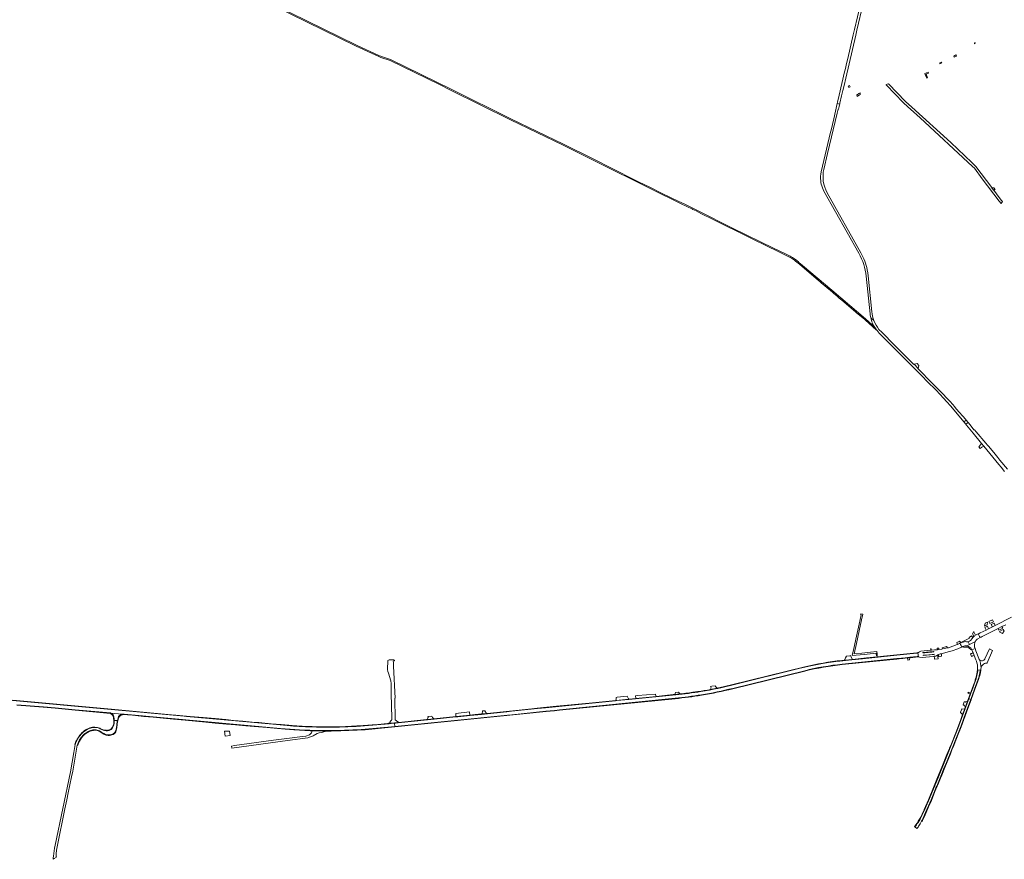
# Model space of a CAD drawing. Header units: metres. Extents: x 166325 to 190320, y 381923 to 404576.
# Tile 927 of 1056: x 179006 to 180442, y 383692 to 384916. Entities that reach past the tile are written whole.
import ezdxf

# ---------------------------------------------------------------- set-up
doc = ezdxf.new("R2010")
doc.units = ezdxf.units.M
for name, color, linetype, lineweight in [('B-WE-VH-VERHARDING_ASFALT-GV', 8, 'Continuous', 18), ('B-WE-VH-VERHARDING_BETON-GV', 8, 'Continuous', 18), ('B-WE-VH-VERHARDING_BETONSTRAATSTEEN-GV', 8, 'Continuous', 18), ('B-WE-VH-VERHARDING_HALFVERHARDING-GV', 8, 'Continuous', 18), ('B-WE-VH-VERHARDING_STRAATBAKSTEEN-GV', 8, 'Continuous', 18)]:
    doc.layers.add(name, color=color, linetype=linetype, lineweight=lineweight)

msp = doc.modelspace()

# ---------------------------------------------------------------- linework, layer by layer
at = {"layer": 'B-WE-VH-VERHARDING_ASFALT-GV', "flags": 128}
for points in [[(179328.684, 384960.451), (179496.292, 384877.685), (179529.494, 384862.529), (179531.544, 384861.593), (179532.305, 384861.34), (179546.032, 384856.769), (179616.771, 384822.239), (179635.048, 384813.318), (179721.334, 384770.386), (179798.034, 384733.4), (179840.201, 384712.573), (179880.824, 384691.95), (179890.861, 384687.135), (179905.87, 384679.715), (179923.281, 384671.242), (179941.856, 384661.833), (179956.762, 384654.689), (179970.207, 384647.879), (179986.754, 384639.937), (179987.42, 384639.617), (179991.96, 384637.404), (180000.105, 384633.435), (180015.834, 384625.522), (180036.383, 384615.364), (180049.306, 384608.978), (180063.201, 384602.043), (180077.838, 384594.82), (180091.63, 384588.09), (180114.474, 384576.668), (180127.165, 384570.419), (180130.96, 384568.55)], [(179328.684, 384960.451), (179496.292, 384877.685), (179529.494, 384862.529), (179531.544, 384861.593), (179532.305, 384861.34), (179546.032, 384856.769), (179616.771, 384822.239), (179635.048, 384813.318), (179721.334, 384770.386), (179798.034, 384733.4), (179840.201, 384712.573), (179880.824, 384691.95), (179890.861, 384687.135), (179905.87, 384679.715), (179923.281, 384671.242), (179941.856, 384661.833), (179956.762, 384654.689), (179970.207, 384647.879), (179986.754, 384639.937), (179987.42, 384639.617), (179991.96, 384637.404), (180000.105, 384633.435), (180015.834, 384625.522), (180036.383, 384615.364), (180049.306, 384608.978), (180063.201, 384602.043), (180077.838, 384594.82), (180091.63, 384588.09), (180114.474, 384576.668), (180127.165, 384570.419), (180130.96, 384568.55)], [(180130.902, 384570.441), (180129.23, 384571.264), (180121.322, 384575.156), (180105.874, 384582.76), (180043.976, 384612.786), (179996.144, 384637.013), (179987.16, 384641.564), (179975.772, 384647.143), (179966.165, 384651.615), (179954.67, 384657.061), (179941.669, 384663.39), (179924.463, 384672.083), (179909.267, 384679.538), (179902.423, 384682.813), (179840.865, 384713.918), (179798.692, 384734.748), (179721.994, 384771.733), (179635.711, 384814.663), (179546.6, 384858.161), (179533.163, 384862.635), (179532.094, 384862.991), (179530.333, 384863.795), (179496.936, 384879.04), (179329.348, 384961.796)], [(180130.902, 384570.441), (180129.23, 384571.264), (180121.322, 384575.156), (180105.874, 384582.76), (180043.976, 384612.786), (179996.144, 384637.013), (179987.16, 384641.564), (179975.772, 384647.143), (179966.165, 384651.615), (179954.67, 384657.061), (179941.669, 384663.39), (179924.463, 384672.083), (179909.267, 384679.538), (179902.423, 384682.813), (179840.865, 384713.918), (179798.692, 384734.748), (179721.994, 384771.733), (179635.711, 384814.663), (179546.6, 384858.161), (179533.163, 384862.635), (179532.094, 384862.991), (179530.333, 384863.795), (179496.936, 384879.04), (179329.348, 384961.796)], [(180236.189, 384958.216), (180223.073, 384902.048), (180221.306, 384894.482), (180213.18, 384859.681), (180212.01, 384854.669), (180209.398, 384843.485), (180208.683, 384840.423), (180200.671, 384806.109), (180198.318, 384796.034), (180197.889, 384794.199), (180201.468, 384793.381), (180201.738, 384794.526), (180204.268, 384805.269), (180206.079, 384812.955), (180207.877, 384820.588), (180210.388, 384831.248), (180224.891, 384893.658), (180226.662, 384901.282), (180235.701, 384940.179)], [(180236.189, 384958.216), (180223.073, 384902.048), (180221.306, 384894.482), (180213.18, 384859.681), (180212.01, 384854.669), (180209.398, 384843.485), (180208.683, 384840.423), (180200.671, 384806.109), (180198.318, 384796.034), (180197.889, 384794.199), (180201.468, 384793.381), (180201.738, 384794.526), (180204.268, 384805.269), (180206.079, 384812.955), (180207.877, 384820.588), (180210.388, 384831.248), (180224.891, 384893.658), (180226.662, 384901.282), (180235.701, 384940.179)], [(180178.413, 384698.125), (180183.873, 384721.305), (180197.723, 384780.099), (180199.036, 384785.671), (180199.621, 384785.54), (180199.727, 384785.989), (180200.656, 384789.933), (180201.198, 384792.235), (180201.468, 384793.381)], [(180178.413, 384698.125), (180183.873, 384721.305), (180197.723, 384780.099), (180199.036, 384785.671), (180199.621, 384785.54), (180199.727, 384785.989), (180200.656, 384789.933), (180201.198, 384792.235), (180201.468, 384793.381)], [(180201.468, 384793.381), (180197.889, 384794.199), (180192.693, 384771.942), (180188.852, 384755.494), (180188.15, 384752.488)], [(180201.468, 384793.381), (180197.889, 384794.199), (180192.693, 384771.942), (180188.852, 384755.494), (180188.15, 384752.488)], [(180188.15, 384752.488), (180174.608, 384694.495)], [(180188.15, 384752.488), (180174.608, 384694.495)], [(180173.813, 384681.391), (180174.146, 384679.004), (180174.642, 384676.577)], [(180173.813, 384681.391), (180174.146, 384679.004), (180174.642, 384676.577)], [(180178.579, 384666.483), (180229.477, 384575.688)], [(180232.409, 384576.471), (180183.216, 384664.069)], [(180137.1, 384564.442), (180139.098, 384562.747), (180140.96, 384561.167), (180142.111, 384562.326), (180141.273, 384563.037), (180137.262, 384566.439)], [(180137.1, 384564.442), (180139.098, 384562.747), (180140.96, 384561.167), (180142.111, 384562.326), (180141.273, 384563.037), (180137.262, 384566.439)], [(180142.111, 384562.326), (180140.96, 384561.167), (180141.096, 384561.052), (180143.385, 384559.112), (180169.943, 384536.59), (180173.372, 384533.682), (180174.611, 384532.632), (180190.861, 384518.869), (180193.549, 384516.593), (180194.313, 384515.946), (180199.009, 384511.969), (180200.775, 384510.473), (180204.694, 384507.158), (180221.506, 384492.933), (180224.407, 384490.479), (180226.076, 384489.062), (180237.474, 384479.388), (180239.12, 384477.991), (180244.575, 384473.157), (180254.755, 384464.224), (180255.904, 384463.216), (180255.027, 384464.281), (180250.713, 384470.184)], [(180142.111, 384562.326), (180140.96, 384561.167), (180141.096, 384561.052), (180143.385, 384559.112), (180169.943, 384536.59), (180173.372, 384533.682), (180174.611, 384532.632), (180190.861, 384518.869), (180193.549, 384516.593), (180194.313, 384515.946), (180199.009, 384511.969), (180200.775, 384510.473), (180204.694, 384507.158), (180221.506, 384492.933), (180224.407, 384490.479), (180226.076, 384489.062), (180237.474, 384479.388), (180239.12, 384477.991), (180244.575, 384473.157), (180254.755, 384464.224), (180255.904, 384463.216), (180255.027, 384464.281), (180250.713, 384470.184)], [(180250.401, 384469.924), (180250.019, 384470.282), (180248.999, 384471.238), (180243.997, 384475.728), (180238.955, 384480.172), (180189.963, 384521.732), (180147.159, 384558.044), (180142.111, 384562.326)], [(180250.401, 384469.924), (180250.019, 384470.282), (180248.999, 384471.238), (180243.997, 384475.728), (180238.955, 384480.172), (180189.963, 384521.732), (180147.159, 384558.044), (180142.111, 384562.326)], [(180248.446, 384490.508), (180243.129, 384542.623), (180242.547, 384547.145), (180241.73, 384551.63)], [(180240.084, 384542.251), (180240.085, 384542.243), (180245.765, 384487.559), (180246.046, 384485.365), (180246.303, 384484.023), (180246.73, 384481.793), (180251.5, 384477.643)], [(180240.084, 384542.251), (180240.085, 384542.243), (180245.765, 384487.559), (180246.046, 384485.365), (180246.303, 384484.023), (180246.73, 384481.793), (180251.5, 384477.643)], [(180251.5, 384477.643), (180246.73, 384481.793), (180246.74, 384481.743), (180247.716, 384478.187), (180248.453, 384475.946), (180249.12, 384473.919), (180250.713, 384470.184), (180255.027, 384464.281), (180255.904, 384463.216), (180259.209, 384459.203), (180321.717, 384396.323), (180329.138, 384388.859), (180342.01, 384375.91), (180352.74, 384364.62), (180357.885, 384359.049), (180362.936, 384353.391), (180368.42, 384347.024), (180382.706, 384329.746)], [(180309.927, 384413.847), (180309.5, 384413.424), (180308.512, 384414.423), (180298.949, 384424.089), (180289.149, 384433.994), (180281.479, 384441.747), (180262.965, 384460.461), (180258.766, 384464.705)], [(180382.706, 384329.746), (180385.388, 384331.949), (180385.844, 384332.34), (180385.199, 384333.091), (180371.516, 384349.034), (180369.016, 384352.074), (180366.468, 384355.073), (180361.964, 384360.145), (180357.32, 384365.09), (180352.368, 384370.095), (180347.828, 384374.684), (180344.867, 384377.677), (180338.346, 384384.268), (180332.005, 384390.677), (180331.444, 384391.244), (180328.509, 384394.211), (180324.078, 384398.69), (180319.704, 384403.11), (180316.29, 384406.562), (180315.568, 384407.291), (180315.43, 384407.43), (180315.857, 384407.853), (180309.927, 384413.847)], [(180431.988, 384277.883), (180428.14, 384282.53), (180418.738, 384293.678), (180416.957, 384295.79), (180414.381, 384298.844), (180400.523, 384315.275), (180397.864, 384318.428), (180397.211, 384318.009), (180391.875, 384325.312), (180388.693, 384329.02), (180385.47, 384326.403), (180386.44, 384325.23), (180396.256, 384313.199), (180408.423, 384298.288), (180411.657, 384294.325), (180433.34, 384267.751), (180436.753, 384263.569), (180441.64, 384257.58)], [(180446.09, 384260.85), (180435.186, 384274.019), (180431.988, 384277.883)], [(180315.588, 383992.697), (180313.728, 383992.542), (180309.175, 383992.041), (180308.709, 383991.99), (180275.407, 383988.611), (180234.962, 383984.388), (180214.405, 383982.332), (180201.708, 383980.973), (180196.037, 383980.309), (180188.989, 383979.369), (180185.069, 383978.802), (180179.285, 383977.894), (180173.954, 383976.987), (180166.534, 383975.594), (180159.616, 383974.136), (180144.064, 383970.5), (180048.138, 383946.935)], [(180205.096, 383976.392), (180284.845, 383984.498), (180291.538, 383985.178), (180293.288, 383985.356), (180300.214, 383986.06), (180303.94, 383986.439), (180314.501, 383987.547), (180316.169, 383987.765), (180316.001, 383989.187), (180315.762, 383991.22), (180315.588, 383992.697)], [(180045.503, 383941.11), (180150.413, 383966.931)], [(179962.345, 383931.74), (179894.023, 383925.023), (179876.238, 383923.23), (179874.731, 383923.078), (179840.697, 383919.649), (179772.63, 383912.79), (179760.798, 383911.581), (179751.334, 383910.613), (179722.97, 383907.714), (179716.308, 383907.033), (179687.992, 383904.138), (179678.917, 383903.21), (179662.411, 383901.526), (179658.182, 383901.095), (179644.793, 383899.743), (179641.841, 383899.445), (179610.166, 383896.246), (179600.305, 383895.25), (179557.782, 383890.956), (179553.663, 383890.54), (179552.13, 383890.385)], [(179552.633, 383885.417), (179552.634, 383885.417), (179716.918, 383902.062), (179723.529, 383902.732), (179773.16, 383907.76), (179785.646, 383909.011), (179792.793, 383909.727), (179961.336, 383926.613), (179961.377, 383926.617)], [(179875.001, 383923.748), (179874.928, 383923.556), (179893.795, 383925.437), (179893.617, 383925.762), (179891.851, 383928.978), (179891.55, 383929.526), (179876.946, 383928.109), (179875.693, 383927.581)], [(179875.693, 383927.581), (179875.69, 383927.388), (179875.684, 383927.195)], [(180322.491, 383750.835), (180326.837, 383760.13), (180330.696, 383768.873), (180331.028, 383769.627), (180334.864, 383778.742), (180337.803, 383785.953), (180339.817, 383790.934), (180342.402, 383797.326), (180342.923, 383798.59), (180349.884, 383815.448), (180353.039, 383823.221), (180357.095, 383833.216), (180364.414, 383851.066), (180371.734, 383869.324), (180378.482, 383886.575), (180385.121, 383904.507), (180391.679, 383922.329), (180392.661, 383924.988), (180389.871, 383925.936), (180384.619, 383911.778), (180384.475, 383911.389), (180381.155, 383902.396), (180373.842, 383882.592), (180367.066, 383865.555), (180356.687, 383839.898), (180344.383, 383809.907), (180332.349, 383780.719), (180326.07, 383766.111), (180321.245, 383755.627)], [(179400.598, 383886.477), (179385.641, 383887.83), (179320.242, 383893.744), (179248.745, 383900.223), (179245.488, 383900.521), (179133.941, 383910.73), (178995.393, 383923.231), (178987.978, 383923.9)], [(179001.35, 383917.126), (179020.922, 383915.726), (179040.164, 383914.137), (179057.431, 383912.631), (179072.201, 383911.228), (179086.707, 383910.011), (179137.966, 383905.208)], [(179137.966, 383905.208), (179138.433, 383905.169), (179155.808, 383903.567)], [(179155.808, 383903.567), (179158.177, 383903.397), (179386.13, 383882.63)], [(179112.62, 383883.961), (179112.397, 383883.925), (179112.174, 383883.887)], [(179146.426, 383881.764), (179146.439, 383881.865), (179146.634, 383883.371), (179147.852, 383892.801), (179148.164, 383894.263), (179143.52, 383894.501), (179143.387, 383890.525), (179143.365, 383889.882)], [(179552.13, 383890.385), (179550.597, 383890.23), (179547.23, 383889.89), (179544.405, 383889.638), (179508.573, 383886.439)], [(179509.413, 383881.42), (179547.731, 383884.92), (179552.633, 383885.417), (179552.13, 383890.385)], [(179552.13, 383890.385), (179552.633, 383885.417)], [(179122.003, 383879.081), (179122.19, 383878.99), (179125.106, 383877.139), (179128.295, 383875.115)], [(179127.438, 383880.219), (179122.744, 383882.317)], [(179413.668, 383880.677), (179424.003, 383880.168)], [(179086.703, 383859.047), (179084.621, 383847.784), (179079.731, 383819.43), (179057.535, 383712.335), (179056.651, 383708.07), (179055.096, 383696.318)], [(179058.785, 383698.271), (179058.73, 383700.566), (179059.141, 383704.005), (179059.314, 383704.946), (179060.287, 383710.236), (179071.531, 383765.319), (179074.295, 383778.45), (179076.463, 383788.747), (179081.419, 383812.289), (179083.021, 383820.598), (179087.46, 383846.609), (179089.711, 383858.382), (179089.732, 383858.492), (179089.772, 383858.624)], [(180311.074, 383739.226), (180311.108, 383739.197), (180314.056, 383736.65)], [(180317.761, 383741.94), (180318.788, 383743.653)], [(179054.456, 383691.803), (179056.138, 383692.867), (179059.14, 383694.766)]]:
    msp.add_lwpolyline(points, dxfattribs=at)
at = {"layer": 'B-WE-VH-VERHARDING_ASFALT-GV'}
for points in [[(180174.608, 384694.495, 0.0844819), (180173.813, 384681.391)], [(180174.608, 384694.495, 0.0844819), (180173.813, 384681.391)], [(180183.216, 384664.069, -0.18783693), (180178.413, 384698.125)], [(180183.216, 384664.069, -0.18783693), (180178.413, 384698.125)], [(180174.642, 384676.577, 0.06963884), (180178.579, 384666.483)], [(180229.477, 384575.688, -0.10218397), (180240.084, 384542.251)], [(180241.73, 384551.63, 0.07652267), (180232.409, 384576.471)], [(180241.73, 384551.63, 0.07652267), (180232.409, 384576.471)], [(180137.262, 384566.439, 0.0418679), (180130.902, 384570.441)], [(180137.262, 384566.439, 0.0418679), (180130.902, 384570.441)], [(180130.96, 384568.55, -0.0421237), (180137.1, 384564.442)], [(180130.96, 384568.55, -0.0421237), (180137.1, 384564.442)], [(180251.5, 384477.643, -0.06576277), (180248.446, 384490.508)], [(180251.5, 384477.643, -0.06576277), (180248.446, 384490.508)], [(180258.766, 384464.705, -0.07386146), (180251.5, 384477.643)], [(180250.713, 384470.184, -0.71689861), (180250.401, 384469.924)], [(180250.713, 384470.184, -0.71689861), (180250.401, 384469.924)], [(180150.413, 383966.931, -0.03501903), (180205.096, 383976.392)], [(180048.138, 383946.935, -0.0282117), (179999.159, 383936.549)], [(179999.987, 383931.749, 0.0192242), (180045.503, 383941.11)], [(179875.684, 383927.195, -0.07802225), (179875.001, 383923.748)], [(179961.377, 383926.617, 0.01610753), (179999.987, 383931.749)], [(179999.159, 383936.549, -0.01843164), (179962.345, 383931.74)], [(179112.174, 383883.887, 0.12198097), (179099.917, 383878.456)], [(179122.192, 383882.553, 0.12255269), (179112.62, 383883.961)], [(179122.744, 383882.317, 0.00743618), (179122.192, 383882.553)], [(179143.365, 383889.882, -0.2872604), (179136.068, 383879.66)], [(179386.13, 383882.63, 0.00773706), (179413.668, 383880.677)], [(179417.264, 383885.531, -0.00852014), (179400.598, 383886.477)], [(179459.832, 383884.53, -0.01792429), (179417.264, 383885.531)], [(179508.573, 383886.439, -0.01364431), (179459.832, 383884.53)], [(179099.917, 383878.456, 0.09983566), (179089.224, 383865.655)], [(179089.772, 383858.624, -0.11829808), (179097.959, 383872.551)], [(179097.959, 383872.551, -0.02258813), (179099.855, 383874.33)], [(179099.855, 383874.33, -0.07954591), (179107.539, 383879.032)], [(179107.539, 383879.032, -0.04427208), (179112.328, 383880.526)], [(179112.328, 383880.526, -0.04466744), (179115.259, 383880.711)], [(179115.259, 383880.711, -0.1059132), (179122.003, 383879.081)], [(179136.068, 383879.66, -0.15777287), (179127.438, 383880.219)], [(179128.295, 383875.115, 0.21253479), (179139.722, 383873.692)], [(179139.722, 383873.692, 0.28732355), (179146.426, 383881.764)], [(179424.003, 383880.168, 0.00909724), (179461.527, 383879.513)], [(179461.527, 383879.513, 0.01022957), (179509.413, 383881.42)], [(179089.224, 383865.655, 0.07149), (179086.703, 383859.047)], [(180321.245, 383755.627, -0.02695914), (180315.772, 383745.498)], [(180315.772, 383745.498, -0.02720108), (180311.074, 383739.226)], [(180314.056, 383736.65, 0.035392), (180317.236, 383741.067)], [(180317.236, 383741.067, 0.0057239), (180317.761, 383741.94)], [(180318.788, 383743.653, 0.00585338), (180320.728, 383747.318)], [(180320.728, 383747.318, 0.00534261), (180322.491, 383750.835)], [(179055.096, 383696.318, 0.1054118), (179054.456, 383691.803)], [(179058.948, 383695.873, -0.03539606), (179058.785, 383698.271)], [(179059.14, 383694.766, -0.01624161), (179058.948, 383695.873)]]:
    msp.add_lwpolyline(points, format="xyb", dxfattribs=at)
at = {"layer": 'B-WE-VH-VERHARDING_ASFALT-GV', "flags": 128}
msp.add_lwpolyline([(180402.984, 383968.233), (180402.797, 383966.872), (180402.467, 383964.466), (180401.489, 383959.78), (180400.44, 383955.334), (180400.397, 383955.151), (180399.218, 383951.356), (180398.313, 383948.751), (180397.78, 383947.216), (180395.66, 383941.541), (180392.91, 383934.128), (180392.382, 383932.706), (180389.871, 383925.936), (180392.661, 383924.988), (180398.264, 383940.152), (180401.556, 383949.267), (180404.005, 383956.206), (180404.271, 383957.134), (180405.066, 383959.906), (180405.738, 383963.113), (180405.91, 383963.933), (180406.4, 383967.552), (180406.433, 383967.899), (180406.413, 383967.901), (180402.991, 383968.32)], close=True, dxfattribs=at)
at = {"layer": 'B-WE-VH-VERHARDING_BETON-GV', "flags": 128}
for points in [[(180214.761, 384817.4), (180216.982, 384818.619), (180215.911, 384820.489), (180213.691, 384819.268)], [(180214.761, 384817.4), (180216.982, 384818.619), (180215.911, 384820.489), (180213.691, 384819.268)], [(180232.004, 384048.711), (180232.886, 384048.539), (180229.915, 384034.56), (180226.131, 384017.419), (180222.12, 383999.449), (180219.717, 383988.982), (180237.154, 383990.708), (180254.681, 383992.396), (180254.799, 383991.333), (180256.07, 383991.451), (180255.764, 383994.735), (180246.571, 383993.805), (180233.86, 383992.562), (180222.541, 383991.374), (180225.854, 384006.553), (180229.961, 384025.006), (180233.457, 384041.012), (180235.201, 384049.24), (180232.258, 384049.876)], [(180256.297, 383989.004), (180256.07, 383991.451), (180254.799, 383991.333), (180255.069, 383988.882), (180255.098, 383988.621), (180256.321, 383988.749)], [(180393.356, 383924.753), (180398.781, 383939.798), (180401.057, 383946.084), (180403.943, 383954.055), (180404.559, 383955.757), (180404.604, 383955.879), (180405.692, 383959.879), (180406.617, 383964.151), (180407.08, 383967.525), (180406.934, 383967.531), (180406.4, 383967.552), (180405.91, 383963.933), (180405.738, 383963.113), (180405.066, 383959.906), (180404.271, 383957.134), (180404.005, 383956.206), (180401.556, 383949.267), (180398.264, 383940.152), (180392.661, 383924.988), (180392.819, 383924.935), (180393.25, 383924.789)], [(179312.518, 383872.321), (179311.771, 383878.583), (179304.545, 383878.72), (179305.451, 383871.348)]]:
    msp.add_lwpolyline(points, close=True, dxfattribs=at)
for points in [[(180048.138, 383946.935), (180144.064, 383970.5), (180159.616, 383974.136), (180166.534, 383975.594), (180173.954, 383976.987), (180179.285, 383977.894), (180185.069, 383978.802), (180188.989, 383979.369), (180196.037, 383980.309), (180201.708, 383980.973), (180214.405, 383982.332), (180234.962, 383984.388), (180275.407, 383988.611), (180308.709, 383991.99), (180309.175, 383992.041), (180313.728, 383992.542), (180315.588, 383992.697)], [(180315.588, 383992.697), (180315.524, 383993.237), (180314.111, 383993.09), (180309.114, 383992.571), (180309.114, 383992.575), (180265.531, 383988.076), (180256.193, 383987.112), (180240.789, 383985.579), (180219.924, 383983.397), (180208.928, 383982.247), (180208.457, 383982.199), (180204.43, 383981.791)], [(180316.169, 383987.765), (180314.501, 383987.547), (180303.94, 383986.439), (180300.214, 383986.06), (180293.288, 383985.356), (180291.538, 383985.178), (180284.845, 383984.498), (180205.096, 383976.392)], [(180205.153, 383975.835), (180284.902, 383983.941), (180291.595, 383984.621), (180293.345, 383984.799), (180300.292, 383985.505), (180303.859, 383985.896), (180316.25, 383987.079), (180316.169, 383987.765)], [(180150.599, 383972.497), (180150.571, 383972.489), (180043.629, 383946.218), (180033.349, 383943.791), (180022.777, 383941.499)], [(180150.413, 383966.931), (180045.503, 383941.11)], [(180045.637, 383940.566), (180150.547, 383966.387)], [(180397.993, 383949.547), (180392.371, 383934.344), (180391.837, 383932.902), (180389.329, 383926.119), (180389.871, 383925.936), (180392.382, 383932.706), (180392.91, 383934.128), (180395.66, 383941.541), (180397.78, 383947.216), (180398.313, 383948.751), (180399.218, 383951.356), (180400.397, 383955.151), (180400.44, 383955.334), (180401.489, 383959.78), (180402.467, 383964.466), (180402.797, 383966.872), (180402.984, 383968.233), (180402.52, 383968.256), (180402.409, 383968.261), (180402.035, 383965.722), (180401.863, 383964.553), (180400.943, 383960.096), (180400.28, 383957.445), (180399.985, 383956.263), (180399.764, 383955.381), (180399.631, 383954.927)], [(179968.594, 383932.998), (179961.038, 383932.211), (179959.593, 383932.061), (179958.798, 383931.978), (179951.02, 383931.168), (179950.408, 383931.106), (179933.9, 383929.443), (179904.175, 383926.473), (179893.795, 383925.437), (179874.928, 383923.556), (179836.301, 383919.703), (179788.737, 383914.959), (179760.112, 383912.039), (179752.397, 383911.251), (179687.332, 383904.613), (179686.396, 383904.517), (179679.953, 383903.86), (179679.211, 383903.784), (179669.802, 383902.824), (179662.334, 383902.062), (179641.825, 383900.031), (179609.616, 383896.778), (179600.611, 383895.906), (179599.645, 383895.808), (179599.12, 383895.755), (179558.332, 383891.492), (179557.121, 383891.365), (179552.084, 383890.839), (179552.13, 383890.385)], [(179552.13, 383890.385), (179553.663, 383890.54), (179557.782, 383890.956), (179600.305, 383895.25), (179610.166, 383896.246), (179641.841, 383899.445), (179644.793, 383899.743), (179658.182, 383901.095), (179662.411, 383901.526), (179678.917, 383903.21), (179687.992, 383904.138), (179716.308, 383907.033), (179722.97, 383907.714), (179751.334, 383910.613), (179760.798, 383911.581), (179772.63, 383912.79), (179840.697, 383919.649), (179874.731, 383923.078), (179876.238, 383923.23), (179894.023, 383925.023), (179962.345, 383931.74)], [(179961.377, 383926.617), (179961.336, 383926.613), (179792.793, 383909.727), (179785.646, 383909.011), (179773.16, 383907.76), (179723.529, 383902.732), (179716.918, 383902.062), (179552.634, 383885.417), (179552.633, 383885.417), (179552.69, 383884.86)], [(179552.69, 383884.86), (179773.216, 383907.203), (179785.702, 383908.454), (179792.849, 383909.17), (179961.391, 383926.056), (179961.431, 383926.06)], [(179987.317, 383935.363), (179979.998, 383934.365)], [(180321.245, 383755.627), (180326.07, 383766.111), (180332.349, 383780.719), (180344.383, 383809.907), (180356.687, 383839.898), (180367.066, 383865.555), (180373.842, 383882.592), (180381.155, 383902.396), (180384.475, 383911.389), (180384.619, 383911.778), (180389.871, 383925.936), (180389.329, 383926.119), (180387.951, 383922.397), (180387.948, 383922.395), (180384.625, 383913.415), (180384.09, 383911.97), (180383.84, 383911.294), (180380.74, 383902.8)], [(178987.978, 383923.9), (178995.393, 383923.231), (179133.941, 383910.73), (179245.488, 383900.521), (179248.745, 383900.223), (179320.242, 383893.744), (179385.641, 383887.83), (179400.598, 383886.477)], [(179508.573, 383886.439), (179544.405, 383889.638), (179547.23, 383889.89), (179550.597, 383890.23), (179552.13, 383890.385), (179552.084, 383890.839), (179545.12, 383890.196), (179543.469, 383890.048), (179542.239, 383889.938), (179527.815, 383888.563), (179519.641, 383887.879), (179506.408, 383886.763), (179497.291, 383886.241), (179489.429, 383885.894), (179480.897, 383885.521), (179470.837, 383885.222), (179458.79, 383884.993), (179445.277, 383885.151), (179432.075, 383885.499), (179425.15, 383885.64), (179409.937, 383886.476), (179402.99, 383886.931), (179398.197, 383887.232), (179386.958, 383888.243), (179372.432, 383889.481), (179354.222, 383891.176), (179349.444, 383891.526), (179331.224, 383893.302), (179317.471, 383894.498), (179306.17, 383895.53), (179290.671, 383896.995), (179273.2, 383898.522), (179254.481, 383900.235), (179233.332, 383902.174), (179227.057, 383902.762), (179133.991, 383911.28), (178995.443, 383923.781)], [(179001.313, 383916.621), (179020.883, 383915.22), (179040.121, 383913.632), (179057.385, 383912.127), (179072.156, 383910.723), (179086.657, 383909.506), (179137.909, 383904.656), (179137.966, 383905.208), (179086.707, 383910.011), (179072.201, 383911.228), (179057.431, 383912.631), (179040.164, 383914.137), (179020.922, 383915.726), (179001.35, 383917.126)], [(180343.541, 383798.345), (180345.368, 383802.761), (180348.388, 383810.061), (180350.215, 383814.55), (180354.755, 383825.706), (180361.911, 383843.257), (180362.968, 383845.852), (180365.233, 383851.41), (180367.87, 383857.882), (180368.496, 383859.42), (180374.428, 383874.249), (180377.581, 383882.504), (180377.948, 383883.465), (180380.632, 383890.493), (180381.996, 383894.219), (180381.984, 383894.243), (180382.086, 383894.511), (180382.583, 383895.822), (180386.4, 383906.248), (180388.494, 383911.816), (180393.257, 383924.479), (180393.356, 383924.753), (180393.25, 383924.789), (180392.819, 383924.935), (180392.661, 383924.988), (180391.679, 383922.329), (180385.121, 383904.507), (180378.482, 383886.575), (180371.734, 383869.324), (180364.414, 383851.066), (180357.095, 383833.216), (180353.039, 383823.221), (180349.884, 383815.448), (180342.923, 383798.59), (180342.402, 383797.326), (180339.817, 383790.934), (180337.803, 383785.953), (180334.864, 383778.742), (180331.028, 383769.627), (180330.696, 383768.873), (180326.837, 383760.13), (180322.491, 383750.835)], [(179137.909, 383904.656), (179137.862, 383904.206)], [(179138.433, 383905.169), (179137.966, 383905.208), (179137.909, 383904.656)], [(179155.714, 383902.464), (179155.759, 383902.994)], [(179386.13, 383882.63), (179158.177, 383903.397), (179155.808, 383903.567), (179155.759, 383902.994), (179170.014, 383901.803), (179186.842, 383900.11), (179200.387, 383899.121), (179214.701, 383897.717), (179229.908, 383896.21), (179247.152, 383894.6), (179261.964, 383893.259), (179277.317, 383891.794), (179290.925, 383890.597), (179307.295, 383889.111), (179320.259, 383887.977), (179335.653, 383886.532), (179353.998, 383884.965), (179366.526, 383883.927), (179381.828, 383882.401), (179392.669, 383881.513), (179405.436, 383880.513), (179421.462, 383879.708), (179422.544, 383879.653), (179423.454, 383879.609)], [(179155.759, 383902.994), (179155.808, 383903.567)], [(180380.74, 383902.8), (180377.575, 383894.068), (180370.801, 383876.386), (180364.386, 383860.376), (180361.835, 383854.142), (180361.693, 383853.783), (180361.531, 383853.399), (180357.917, 383844.564), (180351.466, 383828.769), (180344.279, 383811.034), (180338.331, 383796.569), (180330.748, 383778.331), (180324.709, 383764.442), (180324.53, 383764.009), (180324.451, 383763.849), (180323.615, 383761.925), (180319.572, 383753.381)], [(179112.174, 383883.887), (179112.397, 383883.925), (179112.62, 383883.961)], [(179126.18, 383881.321), (179125.202, 383881.762), (179123.128, 383882.699), (179122.536, 383882.966)], [(179142.472, 383896.464), (179142.469, 383896.338), (179142.992, 383896.331), (179143.315, 383896.327), (179143.581, 383896.324)], [(179143.365, 383889.882), (179143.387, 383890.525), (179143.52, 383894.501), (179143.581, 383896.324), (179143.315, 383896.327), (179142.992, 383896.331), (179142.774, 383889.474)], [(179148.164, 383894.263), (179147.852, 383892.801), (179146.634, 383883.371), (179146.439, 383881.865), (179146.426, 383881.764)], [(179146.953, 383881.535), (179147.276, 383883.622), (179147.923, 383889.03), (179148.393, 383892.41), (179149.155, 383895.797), (179149.247, 383896.207), (179148.616, 383896.333), (179148.606, 383896.335), (179148.164, 383894.263)], [(179148.63, 383896.444), (179148.606, 383896.335), (179148.616, 383896.333), (179149.247, 383896.207), (179149.443, 383896.168)], [(179552.633, 383885.417), (179547.731, 383884.92), (179509.413, 383881.42)], [(179509.447, 383880.862), (179547.785, 383884.363), (179552.69, 383884.86), (179552.633, 383885.417)], [(179121.633, 383878.543), (179128.205, 383874.545)], [(179128.295, 383875.115), (179125.106, 383877.139), (179122.19, 383878.99), (179122.003, 383879.081)], [(179122.744, 383882.317), (179127.438, 383880.219)], [(179424.003, 383880.168), (179413.668, 383880.677)], [(179086.209, 383859.156), (179086.619, 383859.065), (179086.703, 383859.047)], [(179089.772, 383858.624), (179089.732, 383858.492), (179089.711, 383858.382), (179090.371, 383858.236)], [(180320.728, 383747.318), (180320.808, 383747.275), (180321.349, 383746.985), (180322.019, 383748.364), (180324.497, 383753.464), (180327.436, 383759.913), (180331.137, 383768.239), (180335.137, 383777.653), (180340.415, 383790.711), (180341.803, 383794.143), (180343.541, 383798.345)], [(180310.633, 383739.596), (180310.678, 383739.559), (180310.963, 383739.322), (180311.074, 383739.226)]]:
    msp.add_lwpolyline(points, dxfattribs=at)
at = {"layer": 'B-WE-VH-VERHARDING_BETON-GV'}
for points in [[(180205.096, 383976.392, 0.03501903), (180150.413, 383966.931)], [(180150.547, 383966.387, -0.03501195), (180205.153, 383975.835)], [(180204.43, 383981.791, 0.03492541), (180150.599, 383972.497)], [(180399.631, 383954.927, -0.01485141), (180397.993, 383949.547)], [(179999.159, 383936.549, 0.0282117), (180048.138, 383946.935)], [(180045.503, 383941.11, -0.0192242), (179999.987, 383931.749)], [(180000.079, 383931.197, 0.01920653), (180045.637, 383940.566)], [(180022.777, 383941.499, -0.00757583), (180013.148, 383939.486)], [(179999.987, 383931.749, -0.01610753), (179961.377, 383926.617)], [(179961.431, 383926.06, 0.01611712), (180000.079, 383931.197)], [(179962.345, 383931.74, 0.01843164), (179999.159, 383936.549)], [(179979.998, 383934.365, -0.00496889), (179968.594, 383932.998)], [(179994.777, 383936.479, -0.00345711), (179987.317, 383935.363)], [(180013.148, 383939.486, -0.01431562), (179994.777, 383936.479)], [(179137.862, 383904.206, -0.16837469), (179140.829, 383902.094)], [(179142.398, 383901.199, 0.20869821), (179138.433, 383905.169)], [(179140.829, 383902.094, -0.05495611), (179141.773, 383900.429)], [(179141.773, 383900.429, -0.11625566), (179142.472, 383896.464)], [(179142.503, 383900.912, 0.01034328), (179142.398, 383901.199)], [(179143.581, 383896.324, 0.05671375), (179142.503, 383900.912)], [(179152.48, 383902.705, 0.21276459), (179148.63, 383896.444)], [(179149.443, 383896.168, -0.08374808), (179150.91, 383899.548)], [(179150.91, 383899.548, -0.04928564), (179152.293, 383901.27)], [(179152.293, 383901.27, -0.18879117), (179155.714, 383902.464)], [(179155.808, 383903.567, 0.12205648), (179152.48, 383902.705)], [(179108.022, 383883.404, 0.14955386), (179093.351, 383872.734)], [(179099.917, 383878.456, -0.12198097), (179112.174, 383883.887)], [(179122.536, 383882.966, 0.19099257), (179108.022, 383883.404)], [(179112.62, 383883.961, -0.12255269), (179122.192, 383882.553)], [(179122.192, 383882.553, -0.00743618), (179122.744, 383882.317)], [(179136.068, 383879.66, 0.2872604), (179143.365, 383889.882)], [(179142.774, 383889.474, -0.23927555), (179136.923, 383880.734)], [(179413.668, 383880.677, -0.00773706), (179386.13, 383882.63)], [(179400.598, 383886.477, 0.00852014), (179417.264, 383885.531)], [(179417.264, 383885.531, 0.01792429), (179459.832, 383884.53)], [(179459.832, 383884.53, 0.01364431), (179508.573, 383886.439)], [(179093.351, 383872.734, 0.05369562), (179088.432, 383865.32)], [(179089.224, 383865.655, -0.09983566), (179099.917, 383878.456)], [(179097.959, 383872.551, 0.11829808), (179089.772, 383858.624)], [(179092.77, 383864.025, -0.21200084), (179109.887, 383879.226)], [(179099.855, 383874.33, 0.02258813), (179097.959, 383872.551)], [(179107.539, 383879.032, 0.07954591), (179099.855, 383874.33)], [(179112.328, 383880.526, 0.04427208), (179107.539, 383879.032)], [(179109.887, 383879.226, -0.00912041), (179110.218, 383879.329)], [(179110.218, 383879.329, -0.18212791), (179121.633, 383878.543)], [(179115.259, 383880.711, 0.04466744), (179112.328, 383880.526)], [(179122.003, 383879.081, 0.1059132), (179115.259, 383880.711)], [(179131.794, 383879.923, -0.11063472), (179126.18, 383881.321)], [(179127.438, 383880.219, 0.15777287), (179136.068, 383879.66)], [(179128.205, 383874.545, 0.08261631), (179132.787, 383872.763)], [(179139.722, 383873.692, -0.21253479), (179128.295, 383875.115)], [(179132.292, 383879.899, -0.01202028), (179131.794, 383879.923)], [(179136.923, 383880.734, -0.10303899), (179132.292, 383879.899)], [(179132.787, 383872.763, 0.06389861), (179136.591, 383872.464)], [(179136.591, 383872.464, 0.17673023), (179143.371, 383875.005)], [(179146.426, 383881.764, -0.28732355), (179139.722, 383873.692)], [(179143.371, 383875.005, 0.18218619), (179146.953, 383881.535)], [(179423.454, 383879.609, 0.00271662), (179431.492, 383879.276)], [(179461.527, 383879.513, -0.00909724), (179424.003, 383880.168)], [(179431.492, 383879.276, 0.00537283), (179445.08, 383878.951)], [(179445.08, 383878.951, 0.00342045), (179453.262, 383878.899)], [(179453.262, 383878.899, 0.00364777), (179462.026, 383878.963)], [(179509.413, 383881.42, -0.01022957), (179461.527, 383879.513)], [(179462.026, 383878.963, 0.01012715), (179509.447, 383880.862)], [(179088.432, 383865.32, 0.05893289), (179086.209, 383859.156)], [(179086.703, 383859.047, -0.07149), (179089.224, 383865.655)], [(179090.371, 383858.236, -0.04417091), (179092.77, 383864.025)], [(180319.572, 383753.381, -0.04861392), (180312.153, 383741.425)], [(180315.772, 383745.498, 0.02695914), (180321.245, 383755.627)], [(180312.153, 383741.425, -0.00931495), (180310.633, 383739.596)], [(180311.074, 383739.226, 0.02720108), (180315.772, 383745.498)], [(180322.491, 383750.835, -0.00534261), (180320.728, 383747.318)]]:
    msp.add_lwpolyline(points, format="xyb", dxfattribs=at)
at = {"layer": 'B-WE-VH-VERHARDING_BETONSTRAATSTEEN-GV', "flags": 128}
for points in [[(180371.123, 384864.511), (180370.792, 384865.127), (180367.852, 384863.324), (180368.164, 384862.503), (180368.501, 384861.616), (180371.859, 384863.141)], [(180371.123, 384864.511), (180370.792, 384865.127), (180367.852, 384863.324), (180368.164, 384862.503), (180368.501, 384861.616), (180371.859, 384863.141)], [(180350.32, 384853.358), (180349.639, 384854.299), (180347.673, 384853.441), (180347.663, 384852.152)], [(180350.32, 384853.358), (180349.639, 384854.299), (180347.673, 384853.441), (180347.663, 384852.152)], [(180330.821, 384838.529), (180330.632, 384839.807), (180325.594, 384837.857), (180326.254, 384836.43), (180328.689, 384831.17), (180329.479, 384831.462), (180327.438, 384837.09)], [(180330.821, 384838.529), (180330.632, 384839.807), (180325.594, 384837.857), (180326.254, 384836.43), (180328.689, 384831.17), (180329.479, 384831.462), (180327.438, 384837.09)], [(180314.308, 384414.935), (180309.927, 384413.847), (180315.857, 384407.853), (180317.042, 384411.834)], [(180385.47, 384326.403), (180388.693, 384329.02), (180385.844, 384332.34), (180385.388, 384331.949), (180382.706, 384329.746)], [(180406.269, 384291.142), (180408.765, 384292.991), (180411.657, 384294.325), (180408.423, 384298.288), (180407.058, 384296.451), (180406.569, 384295.792), (180405.384, 384294.5), (180405.052, 384294.138), (180404.27, 384293.422)], [(180424.421, 384041.084), (180419.073, 384038.598), (180420.573, 384035.624), (180425.82, 384038.154)], [(180417.128, 384037.694), (180413.458, 384035.988), (180412.885, 384031.916), (180416.777, 384033.793)], [(180414.948, 384026.229), (180418.617, 384028.078), (180416.876, 384031.621), (180413.284, 384029.84)], [(180422.499, 384034.342), (180424.142, 384030.864), (180428.354, 384032.987), (180426.742, 384036.396)], [(180433.668, 384025.856), (180439.363, 384028.734), (180438.146, 384031.131), (180432.408, 384028.235)], [(180441.44, 384025.182), (180440.829, 384025.479), (180439.972, 384027.216), (180434.432, 384024.305), (180435.136, 384023.133), (180438.784, 384020.93)], [(180334.094, 383998.863), (180334.303, 383996.926), (180335.328, 383997.036), (180335.12, 383998.96)], [(180343.875, 383997.302), (180346.3, 383997.734), (180346.073, 383999.766), (180343.815, 383999.61)], [(180351.049, 384000.388), (180351.333, 383998.658), (180358.558, 384000.11), (180357.705, 384001.558), (180357.452, 384001.989)], [(180375.992, 384009.77), (180375.468, 384009.52), (180372.389, 384008.083), (180373.35, 384005.247), (180376.05, 384006.609), (180376.745, 384006.959), (180377.5, 384007.34), (180378.354, 384007.771), (180378.057, 384008.022)], [(180208.928, 383982.247), (180219.924, 383983.397), (180219.868, 383983.496), (180218.056, 383987.102), (180217.182, 383988.843), (180216.856, 383988.787), (180211.961, 383988.042), (180211.238, 383988.005), (180210.172, 383985.779), (180208.457, 383982.199)], [(180303.859, 383985.896), (180300.292, 383985.505), (180300.749, 383982.273), (180303.411, 383982.884)], [(180325.787, 383993.085), (180322.903, 383992.79), (180322.793, 383992.816), (180322.792, 383992.953), (180322.844, 383993.201), (180338.487, 383994.84), (180338.845, 383994.761), (180338.874, 383994.569), (180338.876, 383994.405), (180338.52, 383994.264), (180335.948, 383994.123), (180335.819, 383994.11)], [(180336.192, 383990.749), (180339.012, 383991.057), (180339.234, 383990.839), (180339.237, 383990.565), (180339.156, 383990.427), (180338.388, 383990.419), (180323.378, 383988.868), (180323.214, 383988.866), (180323.184, 383989.085), (180323.209, 383989.332), (180326.187, 383989.657)], [(180346.015, 383987.069), (180350.057, 383987.937), (180349.786, 383991.705), (180348.193, 383991.301), (180345.949, 383990.507), (180345.686, 383990.414)], [(180396.07, 383992.885), (180395.845, 383992.794), (180394.391, 383992.206), (180394.046, 383992.067), (180393.43, 383991.818), (180393.363, 383991.79), (180392.815, 383991.569), (180392.539, 383991.457), (180392.349, 383991.381), (180393.772, 383987.721), (180394.387, 383987.969), (180394.618, 383988.063), (180395.186, 383988.291), (180395.358, 383988.361), (180395.753, 383988.52), (180396.034, 383988.634), (180397.452, 383989.205), (180396.888, 383990.706)], [(179547.11, 383893.814), (179545.662, 383891.843), (179544.878, 383891.064), (179544.009, 383890.38), (179543.469, 383890.048), (179545.12, 383890.196), (179552.084, 383890.839), (179557.121, 383891.365), (179558.332, 383891.492), (179555.077, 383893.911), (179553.384, 383895.304), (179553.355, 383895.804), (179552.744, 383926.863), (179553.116, 383926.907), (179550.862, 383973.644), (179550.609, 383978.895), (179550.507, 383981.012), (179552.351, 383981.158), (179552.28, 383981.474), (179552.154, 383981.772), (179551.977, 383982.043), (179551.754, 383982.277), (179551.492, 383982.468), (179551.201, 383982.608), (179550.889, 383982.694), (179548.269, 383982.618), (179544.431, 383982.507), (179543.297, 383982.474), (179542.299, 383981.652), (179542.264, 383968.432), (179542.593, 383965.716), (179543.41, 383963.106), (179546.833, 383951.98), (179547.092, 383950.874), (179547.205, 383949.598), (179547.411, 383937.907), (179548.115, 383911.48), (179548.289, 383902.247), (179548.238, 383896.104), (179548.246, 383895.916), (179548.233, 383895.729), (179548.2, 383895.544), (179548.149, 383895.363), (179548.078, 383895.189), (179547.99, 383895.023), (179547.884, 383894.868)], [(179904.175, 383926.473), (179933.9, 383929.443), (179933.013, 383931.966), (179932.794, 383932.588), (179906.731, 383930.619), (179903.614, 383930.275), (179904.124, 383926.821)], [(179961.038, 383932.211), (179968.594, 383932.998), (179966.544, 383935.801), (179961.848, 383935.265)], [(180380.74, 383902.8), (180383.84, 383911.294), (180380.365, 383910.773), (180379.456, 383911.22), (180378.974, 383909.856), (180377.775, 383906.458), (180377.714, 383905.75)], [(179641.825, 383900.031), (179662.334, 383902.062), (179661.726, 383906.288), (179661.647, 383906.839), (179641.713, 383904.269)], [(179686.396, 383904.517), (179684.212, 383908.228), (179684.209, 383908.336), (179681.527, 383908.306), (179680.785, 383908.23), (179680.8, 383907.852), (179679.953, 383903.86)]]:
    msp.add_lwpolyline(points, close=True, dxfattribs=at)
for points in [[(180452.228, 384045.024), (180428.354, 384032.987), (180424.142, 384030.864), (180418.617, 384028.078), (180414.948, 384026.229), (180406.333, 384021.885), (180404.958, 384021.192), (180404.26, 384020.84), (180403.565, 384020.49), (180404.472, 384018.728), (180405.485, 384016.76), (180406.348, 384015.085), (180407.315, 384015.573), (180407.749, 384015.792), (180407.879, 384015.857), (180409.341, 384016.595), (180432.408, 384028.235), (180438.146, 384031.131), (180443.533, 384033.849)], [(180393.754, 384017.876), (180390.096, 384015.475), (180390.715, 384014.227), (180378.057, 384008.022), (180378.354, 384007.771)], [(180392.247, 384011.142), (180394.651, 384013.792), (180394.968, 384014.247), (180395.299, 384014.692)], [(180397.142, 384016.734), (180396.86, 384017.287), (180394.616, 384016.1), (180393.754, 384017.876)], [(180398.656, 384018.013), (180399.726, 384018.553), (180397.196, 384023.438), (180396.902, 384024.005), (180395.234, 384020.474)], [(180395.234, 384020.474), (180396.86, 384017.287), (180397.142, 384016.734)], [(180377.606, 384005.239), (180376.745, 384006.959), (180376.05, 384006.609), (180373.35, 384005.247), (180373, 384005.07), (180360.339, 384000.468), (180358.558, 384000.11), (180351.333, 383998.658), (180350.194, 383998.429), (180346.3, 383997.734), (180343.875, 383997.302), (180343.675, 383997.266), (180339.666, 383997.501), (180335.328, 383997.036), (180334.303, 383996.926), (180319.725, 383995.363), (180318.028, 383994.436), (180316.583, 383993.646), (180315.524, 383993.237), (180315.588, 383992.697), (180315.762, 383991.22), (180316.001, 383989.187), (180316.169, 383987.765), (180316.25, 383987.079), (180318.099, 383986.585), (180321.562, 383986.07), (180337.615, 383987.822), (180339.265, 383988.002), (180341.806, 383988.28), (180344.365, 383989.946), (180345.686, 383990.414), (180345.949, 383990.507), (180348.193, 383991.301), (180349.786, 383991.705), (180351.453, 383992.127), (180356.364, 383993.372), (180361.66, 383994.714)], [(180365.302, 383995.906), (180373.719, 383998.824), (180378.897, 384001.179), (180379.502, 384001.454), (180378.512, 384003.431), (180377.606, 384005.239)], [(180378.44, 384007.814), (180378.354, 384007.771), (180377.5, 384007.34), (180376.745, 384006.959), (180377.606, 384005.239), (180378.512, 384003.431), (180379.502, 384001.454), (180381.043, 384002.155), (180381.503, 384002.348), (180381.506, 384002.345)], [(180378.354, 384007.771), (180378.44, 384007.814)], [(180381.506, 384002.345), (180382.748, 384001.011)], [(180386.474, 384003.017), (180386.604, 384003.084), (180387.089, 384003.333), (180390.837, 384005.257), (180388.917, 384009.198)], [(180392.686, 383997.639), (180393.228, 383998.027), (180393.854, 383998.476)], [(180404.936, 383983.297), (180404.416, 383984.667), (180404.401, 383984.707), (180400.163, 383995.882), (180398.953, 383999.073), (180394.315, 383997.312), (180396.07, 383992.885), (180396.888, 383990.706), (180397.452, 383989.205), (180399.909, 383982.899), (180400.786, 383980.647), (180401.66, 383978.126), (180402.29, 383975.524), (180402.636, 383971.519), (180402.418, 383968.39), (180402.409, 383968.261)], [(180424.545, 383996.294), (180419.774, 383998.711), (180413.166, 383984.284), (180412.91, 383983.724)], [(180416.236, 383977.649), (180416.506, 383978.255), (180424.545, 383996.294)], [(180409.961, 383981.39), (180408.124, 383981.278)], [(180402.409, 383968.261), (180402.52, 383968.256), (180402.984, 383968.233), (180402.991, 383968.32), (180406.413, 383967.901), (180406.433, 383967.899), (180406.4, 383967.552), (180406.934, 383967.531), (180407.08, 383967.525)], [(180407.08, 383967.525), (180407.087, 383967.819)], [(180022.777, 383941.499), (180020.579, 383943.628), (180020.248, 383944.907), (180015.244, 383944.179), (180013.764, 383943.984), (180013.25, 383943.889)], [(179155.808, 383903.567), (179138.433, 383905.169)], [(179143.581, 383896.324), (179143.52, 383894.501), (179148.164, 383894.263), (179148.606, 383896.335)], [(179148.606, 383896.335), (179148.63, 383896.444)]]:
    msp.add_lwpolyline(points, dxfattribs=at)
at = {"layer": 'B-WE-VH-VERHARDING_BETONSTRAATSTEEN-GV'}
for points in [[(180395.299, 384014.692, -0.03939754), (180397.142, 384016.734)], [(180397.142, 384016.734, -0.02829556), (180398.656, 384018.013)], [(180378.44, 384007.814, -0.05497584), (180384.536, 384009.259)], [(180384.536, 384009.259, 0.05497584), (180378.44, 384007.814)], [(180386.474, 384003.017, 0.12449833), (180381.506, 384002.345)], [(180381.506, 384002.345, -0.12449833), (180386.474, 384003.017)], [(180382.748, 384001.011, -0.02368553), (180383.753, 384001.276)], [(180383.753, 384001.276, -0.07234407), (180386.255, 384001.413)], [(180384.536, 384009.259, -0.02373707), (180387.864, 384009.088)], [(180387.864, 384009.088, 0.02373707), (180384.536, 384009.259)], [(180386.255, 384001.413, -0.14901598), (180390.968, 383999.504)], [(180387.18, 384002.912, 0.01842732), (180386.474, 384003.017)], [(180393.854, 383998.476, 0.20399812), (180387.18, 384002.912)], [(180387.864, 384009.088, 0.04558265), (180388.917, 384009.198)], [(180388.917, 384009.198, -0.04558265), (180387.864, 384009.088)], [(180388.917, 384009.198, 0.16875746), (180392.247, 384011.142)], [(180390.968, 383999.504, -0.07315608), (180392.686, 383997.639)], [(180361.66, 383994.714, 0.01402382), (180365.302, 383995.906)], [(180407.552, 383970.85, 0.11921106), (180404.936, 383983.297)], [(180404.936, 383983.297, -0.11921106), (180407.552, 383970.85)], [(180408.124, 383981.278, -0.21871479), (180404.936, 383983.297)], [(180412.91, 383983.724, -0.11542467), (180411.48, 383982.113)], [(180407.12, 383968.387, -0.04730949), (180407.552, 383970.85)], [(180407.552, 383970.85, -0.02595526), (180407.993, 383972.18)], [(180407.993, 383972.18, -0.03923462), (180408.922, 383974.086)], [(180408.922, 383974.086, -0.10002093), (180411.307, 383976.47)], [(180411.48, 383982.113, -0.09121127), (180409.961, 383981.39)], [(180411.307, 383976.47, -0.08889623), (180414.065, 383977.664)], [(180414.065, 383977.664, -0.10086545), (180416.236, 383977.649)], [(180407.087, 383967.819, -0.00939808), (180407.12, 383968.387)], [(180013.148, 383939.486, 0.00757583), (180022.777, 383941.499)], [(180013.25, 383943.889, -0.30272821), (180013.28, 383939.674)], [(180013.28, 383939.674, -0.01212862), (180013.148, 383939.486)], [(179138.433, 383905.169, -0.20869821), (179142.398, 383901.199)], [(179142.398, 383901.199, -0.01034328), (179142.503, 383900.912)], [(179142.503, 383900.912, -0.05671375), (179143.581, 383896.324)], [(179148.63, 383896.444, -0.21276459), (179152.48, 383902.705)], [(179152.48, 383902.705, -0.12205648), (179155.808, 383903.567)]]:
    msp.add_lwpolyline(points, format="xyb", dxfattribs=at)
at = {"layer": 'B-WE-VH-VERHARDING_HALFVERHARDING-GV', "flags": 128}
for points in [[(180434.235, 384656.833), (180426.159, 384667.609), (180426.015, 384667.801), (180423.556, 384671.082), (180423.198, 384671.559), (180400.208, 384702.164), (180394.099, 384708.157), (180363.543, 384737.322), (180306.609, 384788.854), (180297.63, 384796.98), (180272.83, 384822.62), (180270.867, 384822.119), (180268.904, 384821.618), (180269.7, 384820.792), (180294.01, 384795.58), (180300.987, 384789.241), (180304.516, 384786.035), (180318.779, 384773.077), (180395.325, 384702.384), (180397.845, 384699.614), (180409.201, 384684.205), (180434.177, 384651.628), (180436.725, 384648.416), (180438.772, 384651.084), (180436.85, 384653.343), (180436.064, 384654.392)], [(180434.235, 384656.833), (180426.159, 384667.609), (180426.015, 384667.801), (180423.556, 384671.082), (180423.198, 384671.559), (180400.208, 384702.164), (180394.099, 384708.157), (180363.543, 384737.322), (180306.609, 384788.854), (180297.63, 384796.98), (180272.83, 384822.62), (180270.867, 384822.119), (180268.904, 384821.618), (180269.7, 384820.792), (180294.01, 384795.58), (180300.987, 384789.241), (180304.516, 384786.035), (180318.779, 384773.077), (180395.325, 384702.384), (180397.845, 384699.614), (180409.201, 384684.205), (180434.177, 384651.628), (180436.725, 384648.416), (180438.772, 384651.084), (180436.85, 384653.343), (180436.064, 384654.392)], [(180426.504, 384671.061), (180424.815, 384671.073), (180423.198, 384671.559), (180423.556, 384671.082), (180426.015, 384667.801), (180426.159, 384667.609), (180426.545, 384668.067), (180427.019, 384668.435), (180427.559, 384668.695), (180428.142, 384668.835)], [(180426.504, 384671.061), (180424.815, 384671.073), (180423.198, 384671.559), (180423.556, 384671.082), (180426.015, 384667.801), (180426.159, 384667.609), (180426.545, 384668.067), (180427.019, 384668.435), (180427.559, 384668.695), (180428.142, 384668.835)], [(179606.704, 383900.521), (179601.831, 383900.199), (179600.988, 383900.09), (179601.116, 383899.185), (179601.141, 383898.953), (179601.14, 383898.72), (179601.114, 383898.489), (179601.063, 383898.262), (179600.987, 383898.041), (179600.887, 383897.831), (179600.765, 383897.632), (179599.645, 383895.808), (179600.611, 383895.906), (179609.616, 383896.778), (179607.519, 383898.806)]]:
    msp.add_lwpolyline(points, close=True, dxfattribs=at)
for points in [[(180228.555, 384808.174), (180228.3, 384808.01), (180227.356, 384807.393), (180225.865, 384806.418), (180227.147, 384805.634), (180227.09, 384805.147), (180227.009, 384804.464), (180227.461, 384804.762), (180229.816, 384806.317), (180231.171, 384807.212)], [(180228.555, 384808.174), (180228.3, 384808.01), (180227.356, 384807.393), (180225.865, 384806.418), (180227.147, 384805.634), (180227.09, 384805.147), (180227.009, 384804.464), (180227.461, 384804.762), (180229.816, 384806.317), (180231.171, 384807.212)], [(180231.171, 384807.212), (180231.349, 384809.871)], [(180231.171, 384807.212), (180231.349, 384809.871)], [(179431.064, 383876.151), (179430.224, 383875.286), (179428.253, 383873.258), (179422.729, 383871.261), (179413.952, 383870.323), (179395.053, 383868.026), (179375.738, 383865.678), (179318.984, 383857.694), (179314.352, 383857.042), (179314.881, 383853.916), (179396.072, 383865.231), (179425.915, 383869.198), (179429.97, 383870.349), (179431.793, 383871.049), (179433.521, 383871.959), (179439.636, 383875.098), (179442.533, 383876.23), (179445.55, 383876.986), (179453.262, 383878.899)]]:
    msp.add_lwpolyline(points, dxfattribs=at)
at = {"layer": 'B-WE-VH-VERHARDING_HALFVERHARDING-GV'}
for points in [[(180229.195, 384808.579, 0.00170848), (180228.555, 384808.174)], [(180229.195, 384808.579, 0.00170848), (180228.555, 384808.174)], [(180231.349, 384809.871, 0.00860298), (180229.195, 384808.579)], [(179431.492, 383879.276, -0.30903058), (179431.064, 383876.151)], [(179445.08, 383878.951, -0.00537283), (179431.492, 383879.276)], [(179453.262, 383878.899, -0.00342045), (179445.08, 383878.951)]]:
    msp.add_lwpolyline(points, format="xyb", dxfattribs=at)
at = {"layer": 'B-WE-VH-VERHARDING_STRAATBAKSTEEN-GV', "flags": 128}
for points in [[(180398.967, 384883.138), (180397.895, 384881.907), (180398.133, 384881.161), (180399.199, 384882.434)], [(180398.967, 384883.138), (180397.895, 384881.907), (180398.133, 384881.161), (180399.199, 384882.434)], [(180339.265, 383988.002), (180339.56, 383985.382), (180339.76, 383983.61), (180344.962, 383984.341), (180344.711, 383986.789), (180344.519, 383988.656), (180345.686, 383990.414), (180344.365, 383989.946), (180341.806, 383988.28)], [(180391.837, 383932.902), (180392.371, 383934.344), (180389.068, 383935.664), (180388.961, 383935.371), (180388.613, 383934.424), (180388.508, 383934.139), (180388.494, 383934.102)], [(180384.625, 383913.415), (180387.948, 383922.395), (180386.029, 383921.544), (180385.366, 383921.25), (180385.023, 383921.098), (180384.337, 383921.33), (180383.864, 383921.49), (180383.165, 383921.726), (180381.511, 383917.041), (180382.144, 383916.806), (180382.629, 383916.627), (180383.246, 383916.398), (180383.466, 383915.922), (180383.798, 383915.204)]]:
    msp.add_lwpolyline(points, close=True, dxfattribs=at)
for points in [[(180395.299, 384014.692), (180394.968, 384014.247), (180394.651, 384013.792), (180392.247, 384011.142)], [(180403.565, 384020.49), (180399.726, 384018.553), (180398.656, 384018.013)], [(180403.075, 384013.433), (180406.348, 384015.085), (180405.485, 384016.76), (180404.472, 384018.728), (180403.565, 384020.49)], [(180399.219, 384009.344), (180399.294, 384009.492), (180399.372, 384009.639), (180390.837, 384005.257), (180387.089, 384003.333), (180386.604, 384003.084), (180386.474, 384003.017)], [(180388.917, 384009.198), (180390.837, 384005.257), (180399.372, 384009.639)], [(180393.854, 383998.476), (180394.315, 383997.312), (180398.953, 383999.073), (180398.401, 384000.527)]]:
    msp.add_lwpolyline(points, dxfattribs=at)
at = {"layer": 'B-WE-VH-VERHARDING_STRAATBAKSTEEN-GV'}
for points in [[(180397.142, 384016.734, 0.03939754), (180395.299, 384014.692)], [(180398.656, 384018.013, 0.02829556), (180397.142, 384016.734)], [(180399.372, 384009.639, -0.1393896), (180403.075, 384013.433)], [(180386.474, 384003.017, -0.01842732), (180387.18, 384002.912)], [(180387.18, 384002.912, -0.20399812), (180393.854, 383998.476)], [(180392.247, 384011.142, -0.16875746), (180388.917, 384009.198)], [(180398.143, 384001.699, -0.17239119), (180399.219, 384009.344)], [(180398.304, 384000.933, -0.00875179), (180398.143, 384001.699)], [(180398.401, 384000.527, -0.00455715), (180398.304, 384000.933)]]:
    msp.add_lwpolyline(points, format="xyb", dxfattribs=at)

doc.saveas('drawing.dxf')
